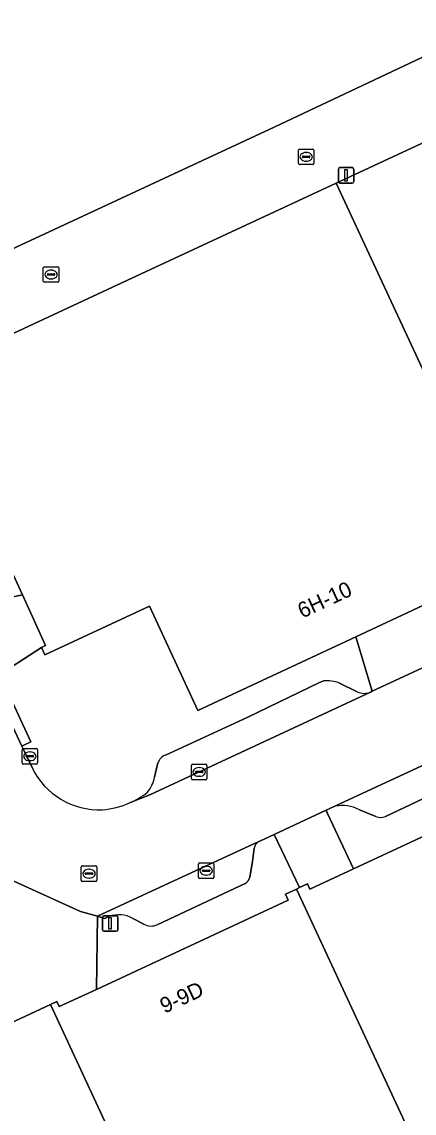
# Model space of a CAD drawing. Extents: x 160030 to 160839, y 385325 to 386450.
# Drawn here: x 160470.6 to 160495.9, y 386196.8 to 386267.1 of the extents above; entities that cross this region are included whole.
import ezdxf

# ---------------------------------------------------------------- set-up
doc = ezdxf.new("R2010")
doc.units = 0
for name, color, linetype in [('IMGEO_Erf', 7, 'Continuous'), ('IMGEO_Kolk', 7, 'Continuous'), ('IMGEO_Lichtmast', 7, 'Continuous'), ('IMGEO_Pand', 7, 'Continuous'), ('IMGEO_Pand_nummerreeks', 7, 'Continuous'), ('IMGEO_Parkeervlak_open', 7, 'Continuous'), ('IMGEO_Rijbaan_lokaal_open', 7, 'Continuous'), ('IMGEO_Rioolput', 7, 'Continuous'), ('IMGEO_Voetpad_open', 7, 'Continuous')]:
    doc.layers.add(name, color=color, linetype=linetype)

msp = doc.modelspace()

# ---------------------------------------------------------------- linework, layer by layer
at = {"layer": 'IMGEO_Erf'}
msp.add_lwpolyline([(160478.857, 386189.953), (160474.54, 386199.24), (160472.432, 386203.774), (160468.862, 386202.115), (160468.693, 386202.479), (160464.158, 386200.376), (160446.445, 386192.16), (160455.003, 386173.711), (160456.845, 386174.567), (160472.886, 386182.024), (160478.023, 386184.412), (160477.552, 386189.346)], close=True, dxfattribs=at)
at = {"layer": 'IMGEO_Kolk'}
for p, q in [((160488.414, 386257.977), (160488.414, 386258.829)), ((160488.489, 386258.903), (160489.341, 386258.903)), ((160488.673, 386258.397), (160488.673, 386258.409)), ((160488.716, 386258.446), (160489.114, 386258.446)), ((160488.902, 386258.683), (160488.927, 386258.683)), ((160489.157, 386258.409), (160489.157, 386258.397)), ((160489.415, 386258.829), (160489.415, 386257.977)), ((160489.341, 386257.903), (160488.489, 386257.903)), ((160489.111, 386258.36), (160488.713, 386258.36)), ((160488.925, 386258.123), (160488.9, 386258.123)), ((160471.971, 386250.394), (160471.971, 386251.246)), ((160472.046, 386251.32), (160472.898, 386251.32)), ((160472.23, 386250.814), (160472.23, 386250.826)), ((160472.668, 386250.777), (160472.27, 386250.777)), ((160472.273, 386250.863), (160472.671, 386250.863)), ((160472.459, 386251.1), (160472.484, 386251.1)), ((160472.714, 386250.826), (160472.714, 386250.814)), ((160472.972, 386251.246), (160472.972, 386250.394)), ((160472.898, 386250.32), (160472.046, 386250.32)), ((160472.482, 386250.54), (160472.457, 386250.54)), ((160470.604, 386219.348), (160470.604, 386220.2)), ((160470.679, 386220.274), (160471.531, 386220.274)), ((160470.863, 386219.768), (160470.863, 386219.78)), ((160471.301, 386219.731), (160470.903, 386219.731)), ((160470.906, 386219.817), (160471.304, 386219.817)), ((160471.092, 386220.054), (160471.117, 386220.054)), ((160471.347, 386219.78), (160471.347, 386219.768)), ((160471.605, 386220.2), (160471.605, 386219.348)), ((160471.531, 386219.274), (160470.679, 386219.274)), ((160471.115, 386219.494), (160471.09, 386219.494)), ((160481.518, 386218.338), (160481.518, 386219.19)), ((160481.593, 386219.264), (160482.445, 386219.264)), ((160482.006, 386219.044), (160482.031, 386219.044)), ((160482.519, 386219.19), (160482.519, 386218.338)), ((160481.777, 386218.758), (160481.777, 386218.77)), ((160482.215, 386218.721), (160481.817, 386218.721)), ((160481.82, 386218.807), (160482.218, 386218.807)), ((160482.029, 386218.484), (160482.004, 386218.484)), ((160482.261, 386218.77), (160482.261, 386218.758)), ((160482.445, 386218.264), (160481.593, 386218.264)), ((160481.968, 386211.977), (160481.968, 386212.829)), ((160482.043, 386212.903), (160482.895, 386212.903)), ((160482.456, 386212.683), (160482.481, 386212.683)), ((160482.969, 386212.829), (160482.969, 386211.977)), ((160482.227, 386212.397), (160482.227, 386212.409)), ((160482.665, 386212.36), (160482.267, 386212.36)), ((160482.27, 386212.446), (160482.668, 386212.446)), ((160482.479, 386212.123), (160482.454, 386212.123)), ((160482.711, 386212.409), (160482.711, 386212.397)), ((160482.895, 386211.903), (160482.043, 386211.903))]:
    msp.add_line(p, q, dxfattribs=at)
for points in [[(160488.414, 386257.977), (160488.414, 386258.829)], [(160488.489, 386258.903), (160489.341, 386258.903)], [(160489.415, 386258.829), (160489.415, 386257.977)], [(160489.341, 386257.903), (160488.489, 386257.903)], [(160471.971, 386250.394), (160471.971, 386251.246)], [(160472.046, 386251.32), (160472.898, 386251.32)], [(160472.972, 386251.246), (160472.972, 386250.394)], [(160472.898, 386250.32), (160472.046, 386250.32)], [(160470.604, 386219.348), (160470.604, 386220.2)], [(160470.679, 386220.274), (160471.531, 386220.274)], [(160471.605, 386220.2), (160471.605, 386219.348)], [(160471.531, 386219.274), (160470.679, 386219.274)], [(160481.518, 386218.338), (160481.518, 386219.19)], [(160481.593, 386219.264), (160482.445, 386219.264)], [(160482.519, 386219.19), (160482.519, 386218.338)], [(160482.445, 386218.264), (160481.593, 386218.264)], [(160481.968, 386211.977), (160481.968, 386212.829)], [(160482.043, 386212.903), (160482.895, 386212.903)], [(160482.969, 386212.829), (160482.969, 386211.977)], [(160482.895, 386211.903), (160482.043, 386211.903)]]:
    msp.add_lwpolyline(points, dxfattribs=at)
for centre, radius, start, end in [((160488.491, 386258.827), 0.0765, 91.55205, 178.44795), ((160488.491, 386258.827), 0.0765, 91.55205, 178.44795), ((160488.713, 386258.406), 0.0403, 85.87752, 175.75265), ((160488.71, 386258.396), 0.0366, 178.93798, 274.71019), ((160489.114, 386258.403), 0.043, 264.86636, 352.45326), ((160489.118, 386258.408), 0.0386, 1.73085, 96.63898), ((160489.339, 386258.827), 0.0765, 1.55205, 88.44795), ((160489.339, 386258.827), 0.0765, 1.55205, 88.44795), ((160488.491, 386257.979), 0.0765, 181.55205, 268.44795), ((160488.491, 386257.979), 0.0765, 181.55205, 268.44795), ((160489.339, 386257.979), 0.0765, 271.55205, 358.44795), ((160489.339, 386257.979), 0.0765, 271.55205, 358.44795), ((160472.048, 386251.244), 0.0765, 91.55205, 178.44795), ((160472.048, 386251.244), 0.0765, 91.55205, 178.44795), ((160472.27, 386250.823), 0.0403, 85.87752, 175.75265), ((160472.267, 386250.813), 0.0366, 178.93798, 274.71019), ((160472.671, 386250.82), 0.043, 264.86636, 352.45326), ((160472.675, 386250.825), 0.0386, 1.73085, 96.63898), ((160472.896, 386251.244), 0.0765, 1.55205, 88.44795), ((160472.896, 386251.244), 0.0765, 1.55205, 88.44795), ((160472.048, 386250.396), 0.0765, 181.55205, 268.44795), ((160472.048, 386250.396), 0.0765, 181.55205, 268.44795), ((160472.896, 386250.396), 0.0765, 271.55205, 358.44795), ((160472.896, 386250.396), 0.0765, 271.55205, 358.44795), ((160470.681, 386220.198), 0.0765, 91.55205, 178.44795), ((160470.681, 386220.198), 0.0765, 91.55205, 178.44795), ((160470.903, 386219.777), 0.0403, 85.87752, 175.75265), ((160470.9, 386219.767), 0.0366, 178.93798, 274.71019), ((160471.304, 386219.774), 0.043, 264.86636, 352.45326), ((160471.308, 386219.779), 0.0386, 1.73085, 96.63898), ((160471.529, 386220.198), 0.0765, 1.55205, 88.44795), ((160471.529, 386220.198), 0.0765, 1.55205, 88.44795), ((160470.681, 386219.35), 0.0765, 181.55205, 268.44795), ((160470.681, 386219.35), 0.0765, 181.55205, 268.44795), ((160471.529, 386219.35), 0.0765, 271.55205, 358.44795), ((160471.529, 386219.35), 0.0765, 271.55205, 358.44795), ((160481.595, 386219.188), 0.0765, 91.55205, 178.44795), ((160481.595, 386219.188), 0.0765, 91.55205, 178.44795), ((160482.443, 386219.188), 0.0765, 1.55205, 88.44795), ((160482.443, 386219.188), 0.0765, 1.55205, 88.44795), ((160481.595, 386218.34), 0.0765, 181.55205, 268.44795), ((160481.595, 386218.34), 0.0765, 181.55205, 268.44795), ((160481.817, 386218.767), 0.0403, 85.87752, 175.75265), ((160481.814, 386218.757), 0.0366, 178.93798, 274.71019), ((160482.218, 386218.764), 0.043, 264.86636, 352.45326), ((160482.222, 386218.769), 0.0386, 1.73085, 96.63898), ((160482.443, 386218.34), 0.0765, 271.55205, 358.44795), ((160482.443, 386218.34), 0.0765, 271.55205, 358.44795), ((160482.045, 386212.827), 0.0765, 91.55205, 178.44795), ((160482.045, 386212.827), 0.0765, 91.55205, 178.44795), ((160482.893, 386212.827), 0.0765, 1.55205, 88.44795), ((160482.893, 386212.827), 0.0765, 1.55205, 88.44795), ((160482.045, 386211.979), 0.0765, 181.55205, 268.44795), ((160482.045, 386211.979), 0.0765, 181.55205, 268.44795), ((160482.267, 386212.406), 0.0403, 85.87752, 175.75265), ((160482.264, 386212.396), 0.0366, 178.93798, 274.71019), ((160482.668, 386212.403), 0.043, 264.86636, 352.45326), ((160482.672, 386212.408), 0.0386, 1.73085, 96.63898), ((160482.893, 386211.979), 0.0765, 271.55205, 358.44795), ((160482.893, 386211.979), 0.0765, 271.55205, 358.44795)]:
    msp.add_arc(centre, radius, start, end, dxfattribs=at)
for centre, major_axis, ratio, start_param, end_param in [((160488.901, 386258.403), (-0.387, 0.002), 0.722429, 4.712389, 7.853982), ((160488.926, 386258.403), (-0.39, 0.002), 0.717154, 1.570796, 4.712389), ((160472.458, 386250.82), (-0.387, 0.002), 0.722429, 4.712389, 7.853982), ((160472.483, 386250.82), (-0.39, 0.002), 0.717154, 1.570796, 4.712389), ((160471.091, 386219.774), (-0.387, 0.002), 0.722429, 4.712389, 7.853982), ((160471.116, 386219.774), (-0.39, 0.002), 0.717154, 1.570796, 4.712389), ((160482.005, 386218.764), (-0.387, 0.002), 0.722429, 4.712389, 7.853982), ((160482.03, 386218.764), (-0.39, 0.002), 0.717154, 1.570796, 4.712389), ((160482.455, 386212.403), (-0.387, 0.002), 0.722429, 4.712389, 7.853982), ((160482.48, 386212.403), (-0.39, 0.002), 0.717154, 1.570796, 4.712389)]:
    msp.add_ellipse(centre, major_axis=major_axis, ratio=ratio, start_param=start_param, end_param=end_param, dxfattribs=at)
at = {"layer": 'IMGEO_Lichtmast'}
for p, q in [((160491.087, 386257.706), (160491.877, 386257.706)), ((160491.877, 386257.706), (160491.087, 386257.706)), ((160490.987, 386256.806), (160490.987, 386257.606)), ((160490.987, 386257.606), (160490.987, 386256.806)), ((160491.977, 386257.606), (160491.977, 386256.806)), ((160491.977, 386256.806), (160491.977, 386257.606)), ((160491.877, 386256.706), (160491.087, 386256.706)), ((160491.087, 386256.706), (160491.877, 386256.706)), ((160475.781, 386208.601), (160475.781, 386209.401)), ((160475.781, 386209.401), (160475.781, 386208.601)), ((160475.881, 386209.501), (160476.671, 386209.501)), ((160476.671, 386209.501), (160475.881, 386209.501)), ((160476.771, 386209.401), (160476.771, 386208.601)), ((160476.771, 386208.601), (160476.771, 386209.401)), ((160476.671, 386208.501), (160475.881, 386208.501)), ((160475.881, 386208.501), (160476.671, 386208.501))]:
    msp.add_line(p, q, dxfattribs=at)
for points in [[(160491.407, 386257.581), (160491.557, 386257.581), (160491.557, 386256.831), (160491.407, 386256.831), (160491.407, 386257.581)], [(160476.201, 386209.376), (160476.351, 386209.376), (160476.351, 386208.626), (160476.201, 386208.626), (160476.201, 386209.376)]]:
    msp.add_lwpolyline(points, dxfattribs=at)
for centre, start, end in [((160491.087, 386257.606), 90, 180), ((160491.087, 386257.606), 90, 180), ((160491.877, 386257.606), 0, 90), ((160491.877, 386257.606), 360, 90), ((160491.087, 386256.806), 180, 270), ((160491.087, 386256.806), 180, 270), ((160491.877, 386256.806), 270, 0), ((160491.877, 386256.806), 270, 0), ((160475.881, 386209.401), 90, 180), ((160475.881, 386209.401), 90, 180), ((160476.671, 386209.401), 0, 90), ((160476.671, 386209.401), 360, 90), ((160475.881, 386208.601), 180, 270), ((160475.881, 386208.601), 180, 270), ((160476.671, 386208.601), 270, 0), ((160476.671, 386208.601), 270, 0)]:
    msp.add_arc(centre, 0.1, start, end, dxfattribs=at)
at = {"layer": 'IMGEO_Pand'}
for points in [[(160499.019, 386266.046), (160496.708, 386269.811), (160496.205, 386270.631), (160487.23, 386285.254), (160487.05, 386285.545), (160458.768, 386267.665), (160458.243, 386267.339), (160454.094, 386264.765), (160460.986, 386250), (160461.639, 386248.6), (160464.649, 386250), (160486.842, 386260.322)], [(160490.848, 386256.702), (160493.965, 386250), (160500, 386237.027), (160502.252, 386232.186), (160524.106, 386242.351), (160520.548, 386250), (160512.703, 386266.867), (160500, 386260.959)], [(160492.107, 386227.467), (160496.438, 386229.481), (160500, 386231.138), (160502.252, 386232.186), (160500, 386237.027), (160493.965, 386250), (160490.848, 386256.702), (160476.44, 386250), (160463.741, 386244.093), (160463.919, 386243.711), (160464.306, 386243.891), (160465.753, 386240.749), (160470.619, 386230.184), (160472.121, 386226.922), (160471.845, 386226.782), (160472.067, 386226.305), (160478.806, 386229.439), (160481.926, 386222.731)], [(160504.481, 386218.347), (160500, 386216.264), (160491.953, 386212.523), (160489.149, 386211.219), (160488.998, 386211.545), (160488.489, 386211.309), (160488.284, 386211.213), (160496.709, 386193.098), (160500, 386194.628), (160512.788, 386200.573)], [(160488.284, 386211.213), (160487.571, 386210.882), (160487.748, 386210.501), (160475.39, 386204.756), (160472.998, 386203.644), (160472.848, 386203.967), (160472.432, 386203.774), (160474.54, 386199.24), (160478.857, 386189.953), (160480.827, 386185.715), (160496.709, 386193.098)]]:
    msp.add_lwpolyline(points, close=True, dxfattribs=at)
at = {"layer": 'IMGEO_Parkeervlak_open'}
for points in [[(160490.06, 386224.63), (160489.766, 386224.531), (160485.148, 386222.299), (160479.856, 386219.852)], [(160492.192, 386223.922), (160491.024, 386224.504)], [(160477.534, 386216.77), (160478.836, 386217.286), (160493.061, 386223.91)], [(160502.526, 386222.024), (160491.093, 386216.712), (160490.77, 386216.562)], [(160479.353, 386219.345), (160479.139, 386218.435)], [(160494.022, 386215.903), (160499.28, 386218.382)], [(160492.351, 386216.333), (160493.413, 386215.889)], [(160485.816, 386214.26), (160475.456, 386209.465), (160475.938, 386209.324), (160476.198, 386209.447)], [(160485.279, 386211.991), (160485.446, 386212.996), (160485.554, 386213.859)], [(160479.342, 386208.929), (160484.971, 386211.584)], [(160477.746, 386209.33), (160478.439, 386208.955)]]:
    msp.add_lwpolyline(points, dxfattribs=at)
for centre, radius, start, end in [((160490.222, 386222.118), 2.517, 71.42008, 93.68661), ((160492.641, 386224.932), 1.105, 246.056, 292.36171), ((160480.125, 386219.082), 0.816, 109.27866, 161.17517), ((160477.119, 386218.783), 2.05, 318.91723, 350.22289), ((160475.341, 386221.783), 5.472, 293.63024, 307.3983), ((160491.23, 386214.165), 2.44, 62.65199, 100.86463), ((160493.702, 386216.577), 0.746, 247.21732, 295.41651), ((160486.271, 386213.676), 0.74, 127.96258, 165.7189), ((160484.734, 386212.083), 0.552, 295.36117, 350.40511), ((160476.841, 386207.662), 1.898, 61.53353, 109.82191), ((160478.916, 386209.832), 0.998, 241.44297, 295.25852)]:
    msp.add_arc(centre, radius, start, end, dxfattribs=at)
at = {"layer": 'IMGEO_Rijbaan_lokaal_open'}
msp.add_lwpolyline([(160526.405, 386273.241), (160540.218, 386279.666), (160558.841, 386288.328), (160565.917, 386291.617), (160568.687, 386292.351), (160568.038, 386295.127), (160567.427, 386297.831), (160556.804, 386292.876), (160529.99, 386280.395), (160511.822, 386271.977), (160509.851, 386271.064), (160500, 386266.499), (160499.019, 386266.046), (160486.842, 386260.322), (160464.649, 386250), (160461.639, 386248.6), (160463.741, 386244.093), (160476.44, 386250), (160490.848, 386256.702), (160500, 386260.959), (160512.703, 386266.867)], close=True, dxfattribs=at)
for points in [[(160569.368, 386259.621), (160556.398, 386253.549), (160548.865, 386250), (160546.179, 386248.734), (160545.936, 386248.62), (160545.406, 386248.37), (160542.383, 386246.944), (160541.861, 386246.698), (160541.307, 386246.437), (160533.261, 386242.646), (160500, 386227.145), (160498.444, 386226.443), (160498.313, 386226.37), (160498.181, 386226.297), (160493.175, 386223.963), (160493.061, 386223.91), (160478.836, 386217.286), (160477.534, 386216.77)], [(160467.646, 386212.822), (160474.376, 386209.781), (160475.456, 386209.465), (160485.816, 386214.26), (160485.966, 386214.33), (160486.858, 386214.744), (160490.202, 386216.298), (160490.77, 386216.562), (160491.093, 386216.712), (160502.526, 386222.024), (160506.968, 386224.089), (160518.104, 386229.263), (160518.206, 386229.311), (160519.354, 386229.844), (160520.996, 386230.607), (160522.422, 386231.267), (160523.115, 386231.588), (160523.389, 386231.715), (160539.743, 386239.291), (160539.847, 386239.339), (160542.098, 386240.382), (160543.845, 386241.19), (160547.1, 386242.697)], [(160471.242, 386219.045), (160470.647, 386220.295), (160470.586, 386220.423), (160468.568, 386224.697)]]:
    msp.add_lwpolyline(points, dxfattribs=at)
for centre, radius, start, end in [((160475.572, 386221.13), 4.806, 205.71424, 272.49572), ((160475.335, 386221.807), 5.496, 274.65583, 293.58579)]:
    msp.add_arc(centre, radius, start, end, dxfattribs=at)
at = {"layer": 'IMGEO_Rioolput'}
for p, q in [((160474.494, 386212.71), (160475.346, 386212.71)), ((160474.419, 386211.784), (160474.419, 386212.636)), ((160474.678, 386212.204), (160474.678, 386212.216)), ((160475.116, 386212.167), (160474.718, 386212.167)), ((160474.721, 386212.253), (160475.119, 386212.253)), ((160474.907, 386212.49), (160474.932, 386212.49)), ((160475.162, 386212.216), (160475.162, 386212.204)), ((160475.42, 386212.636), (160475.42, 386211.784)), ((160475.346, 386211.71), (160474.494, 386211.71)), ((160474.93, 386211.93), (160474.905, 386211.93))]:
    msp.add_line(p, q, dxfattribs=at)
for points in [[(160474.494, 386212.71), (160475.346, 386212.71)], [(160474.419, 386211.784), (160474.419, 386212.636)], [(160475.42, 386212.636), (160475.42, 386211.784)], [(160475.346, 386211.71), (160474.494, 386211.71)]]:
    msp.add_lwpolyline(points, dxfattribs=at)
for centre, radius, start, end in [((160474.496, 386212.634), 0.0765, 91.55205, 178.44795), ((160474.496, 386212.634), 0.0765, 91.55205, 178.44795), ((160475.344, 386212.634), 0.0765, 1.55205, 88.44795), ((160475.344, 386212.634), 0.0765, 1.55205, 88.44795), ((160474.718, 386212.213), 0.0403, 85.87752, 175.75265), ((160474.715, 386212.203), 0.0366, 178.93798, 274.71019), ((160475.119, 386212.21), 0.043, 264.86636, 352.45326), ((160475.123, 386212.215), 0.0386, 1.73085, 96.63898), ((160474.496, 386211.786), 0.0765, 181.55205, 268.44795), ((160474.496, 386211.786), 0.0765, 181.55205, 268.44795), ((160475.344, 386211.786), 0.0765, 271.55205, 358.44795), ((160475.344, 386211.786), 0.0765, 271.55205, 358.44795)]:
    msp.add_arc(centre, radius, start, end, dxfattribs=at)
for centre, major_axis, ratio, start_param, end_param in [((160474.906, 386212.21), (-0.387, 0.002), 0.722429, 4.712389, 7.853982), ((160474.931, 386212.21), (-0.39, 0.002), 0.717154, 1.570796, 4.712389)]:
    msp.add_ellipse(centre, major_axis=major_axis, ratio=ratio, start_param=start_param, end_param=end_param, dxfattribs=at)
at = {"layer": 'IMGEO_Voetpad_open'}
for points in [[(160466.877, 386232.054), (160466.349, 386230.92), (160466.198, 386230.487), (160466.225, 386229.658), (160466.318, 386229.462), (160466.401, 386229.286), (160466.599, 386229.328), (160470.619, 386230.184), (160465.753, 386240.749)], [(160493.061, 386223.91), (160493.175, 386223.963), (160492.107, 386227.467), (160481.926, 386222.731), (160478.806, 386229.439), (160472.067, 386226.305), (160471.845, 386226.782), (160468.724, 386224.771), (160469.177, 386224.982), (160471.175, 386220.698), (160470.722, 386220.487), (160470.586, 386220.423), (160470.647, 386220.295), (160471.242, 386219.045)], [(160490.77, 386216.562), (160490.202, 386216.298), (160490.297, 386216.095), (160491.953, 386212.523), (160500, 386216.264), (160504.481, 386218.347), (160505.116, 386218.642), (160504.937, 386219.027), (160506.392, 386219.703), (160506.555, 386219.352), (160519.86, 386225.537)], [(160479.856, 386219.852), (160485.148, 386222.299), (160489.766, 386224.531)], [(160489.766, 386224.531), (160490.06, 386224.63)], [(160491.024, 386224.504), (160492.192, 386223.922)], [(160479.139, 386218.435), (160479.353, 386219.345)], [(160500.563, 386218.974), (160500, 386218.714), (160499.28, 386218.382), (160494.022, 386215.903)], [(160493.413, 386215.889), (160492.351, 386216.333)], [(160476.198, 386209.447), (160475.938, 386209.324), (160475.456, 386209.465), (160475.39, 386204.756), (160487.748, 386210.501), (160487.571, 386210.882), (160488.284, 386211.213), (160488.489, 386211.309), (160486.858, 386214.744), (160485.966, 386214.33), (160485.816, 386214.26)], [(160485.554, 386213.859), (160485.446, 386212.996), (160485.279, 386211.991)], [(160484.971, 386211.584), (160479.342, 386208.929)], [(160478.439, 386208.955), (160477.746, 386209.33)]]:
    msp.add_lwpolyline(points, dxfattribs=at)
for points in [[(160470.619, 386230.184), (160466.599, 386229.328), (160466.401, 386229.286), (160468.568, 386224.697), (160468.724, 386224.771), (160471.845, 386226.782), (160472.121, 386226.922)], [(160498.313, 386226.37), (160498.444, 386226.443), (160496.438, 386229.481), (160492.107, 386227.467), (160493.175, 386223.963), (160498.181, 386226.297)], [(160469.177, 386224.982), (160468.724, 386224.771), (160468.568, 386224.697), (160470.586, 386220.423), (160470.722, 386220.487), (160471.175, 386220.698)], [(160462.429, 386214.783), (160463.668, 386212.112), (160464.076, 386212.301), (160464.253, 386211.919), (160464.431, 386211.535), (160464.025, 386211.347), (160467.987, 386202.803), (160468.444, 386203.015), (160468.693, 386202.479), (160468.862, 386202.115), (160472.432, 386203.774), (160472.848, 386203.967), (160472.998, 386203.644), (160475.39, 386204.756), (160475.456, 386209.465), (160474.376, 386209.781), (160467.646, 386212.822), (160465.548, 386217.386)], [(160490.297, 386216.095), (160490.202, 386216.298), (160486.858, 386214.744), (160488.489, 386211.309), (160488.998, 386211.545), (160489.149, 386211.219), (160491.953, 386212.523)]]:
    msp.add_lwpolyline(points, close=True, dxfattribs=at)
for centre, radius, start, end in [((160490.222, 386222.118), 2.517, 71.42008, 93.68661), ((160492.641, 386224.932), 1.105, 246.056, 292.36171), ((160480.125, 386219.082), 0.816, 109.27866, 161.17517), ((160475.572, 386221.13), 4.806, 205.71424, 272.49572), ((160477.119, 386218.783), 2.05, 318.91723, 350.22289), ((160475.341, 386221.783), 5.472, 293.63024, 307.3983), ((160475.335, 386221.807), 5.496, 274.65583, 293.58579), ((160491.23, 386214.165), 2.44, 62.65199, 100.86463), ((160493.702, 386216.577), 0.746, 247.21732, 295.41651), ((160486.271, 386213.676), 0.74, 127.96258, 165.7189), ((160484.734, 386212.083), 0.552, 295.36117, 350.40511), ((160476.841, 386207.662), 1.898, 61.53353, 109.82191), ((160478.916, 386209.832), 0.998, 241.44297, 295.25852)]:
    msp.add_arc(centre, radius, start, end, dxfattribs=at)

# ---------------------------------------------------------------- texts
at = {"layer": 'IMGEO_Pand_nummerreeks'}
for s, rotation, p in [('6H-10', 24.94633, (160488.662, 386228.644)), ('9-9D', 24.93512, (160479.783, 386203.181))]:
    msp.add_text(s, height=1, rotation=rotation, dxfattribs=at).set_placement(p)

doc.saveas('drawing.dxf')
